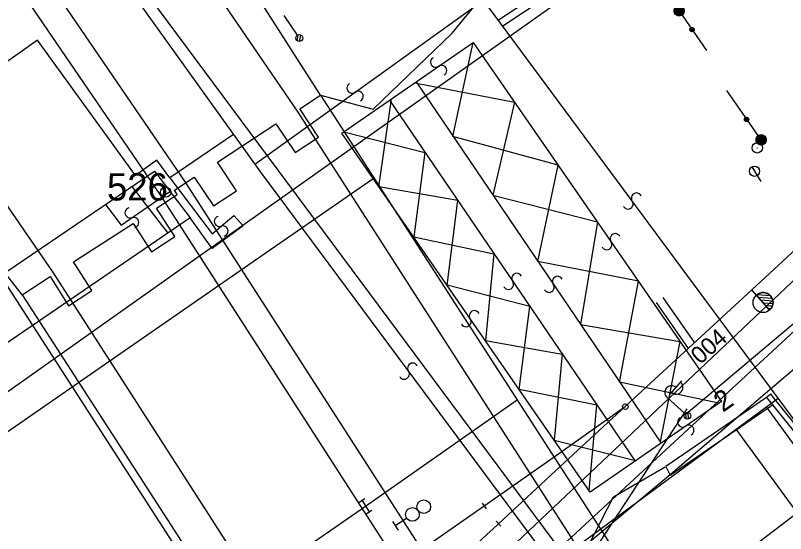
# Model space of a CAD drawing. Extents: x -469926 to -462499, y -1098642 to -1092733.
# Drawn here: x -469737.4 to -469681, y -1098424.7 to -1098386.8 of the extents above; entities that cross this region are included whole.
import ezdxf

# ---------------------------------------------------------------- set-up
doc = ezdxf.new("R2010")
doc.units = 0
for name, color, linetype in [('Vrstva 1', 7, 'Continuous'), ('Vrstva 10', 7, 'Continuous'), ('Vrstva 11', 7, 'Continuous'), ('Vrstva 13', 7, 'Continuous'), ('Vrstva 16', 7, 'Continuous'), ('Vrstva 17', 7, 'Continuous'), ('Vrstva 18', 7, 'Continuous'), ('Vrstva 24', 7, 'Continuous'), ('Vrstva 3', 7, 'Continuous'), ('Vrstva 44', 7, 'Continuous'), ('Vrstva 50', 7, 'Continuous'), ('Vrstva 51', 7, 'Continuous'), ('Vrstva 52', 7, 'Continuous'), ('Vrstva 6', 7, 'Continuous'), ('Vrstva 62', 7, 'Continuous'), ('Vrstva 63', 7, 'Continuous'), ('Vrstva 7', 7, 'Continuous'), ('Vrstva 8', 7, 'Continuous'), ('Vrstva 9', 7, 'Continuous')]:
    doc.layers.add(name, color=color, linetype=linetype)

# ---------------------------------------------------------------- blocks, each defined once
blk = doc.blocks.new('TECKA')
at = {"layer": 'Vrstva 63'}
for p, q in [((-0.314, 0.01), (0.17, 0.264)), ((-0.314, -0.004), (0.183, 0.256)), ((-0.314, -0.018), (0.194, 0.247)), ((-0.313, 0.024), (0.158, 0.271)), ((-0.313, -0.031), (0.204, 0.239)), ((-0.311, 0.04), (0.145, 0.278)), ((-0.31, 0.055), (0.131, 0.286)), ((-0.31, -0.045), (0.213, 0.231)), ((-0.308, -0.058), (0.223, 0.221)), ((-0.306, 0.07), (0.116, 0.291)), ((-0.306, -0.07), (0.233, 0.211)), ((-0.302, 0.087), (0.1, 0.298)), ((-0.302, -0.083), (0.241, 0.202)), ((-0.299, -0.095), (0.248, 0.192)), ((-0.297, 0.104), (0.083, 0.303)), ((-0.295, -0.107), (0.256, 0.182)), ((-0.291, -0.119), (0.263, 0.171)), ((-0.29, 0.122), (0.065, 0.308)), ((-0.286, -0.131), (0.27, 0.161)), ((-0.281, 0.14), (0.045, 0.311)), ((-0.28, -0.142), (0.276, 0.149)), ((-0.274, -0.152), (0.282, 0.139)), ((-0.271, 0.16), (0.022, 0.313)), ((-0.268, -0.164), (0.287, 0.127)), ((-0.262, -0.174), (0.292, 0.116)), ((-0.257, 0.182), (-0.004, 0.314)), ((-0.255, -0.185), (0.297, 0.104)), ((-0.246, -0.195), (0.3, 0.092)), ((-0.239, -0.204), (0.304, 0.08)), ((-0.238, 0.205), (-0.034, 0.312)), ((-0.23, -0.214), (0.307, 0.067)), ((-0.221, -0.223), (0.309, 0.054)), ((-0.211, -0.233), (0.311, 0.041)), ((-0.209, 0.234), (-0.073, 0.306)), ((-0.201, -0.241), (0.313, 0.028)), ((-0.19, -0.25), (0.313, 0.014)), ((-0.179, -0.258), (0.314, 0)), ((-0.167, -0.266), (0.314, -0.014)), ((-0.155, -0.273), (0.313, -0.029)), ((-0.141, -0.281), (0.311, -0.044)), ((-0.127, -0.287), (0.308, -0.059)), ((-0.112, -0.293), (0.306, -0.075)), ((-0.096, -0.299), (0.301, -0.091)), ((-0.078, -0.305), (0.295, -0.109)), ((-0.06, -0.308), (0.287, -0.127)), ((-0.039, -0.312), (0.278, -0.145)), ((-0.016, -0.314), (0.267, -0.165)), ((0.011, -0.314), (0.253, -0.187)), ((0.042, -0.311), (0.231, -0.212)), ((0.088, -0.301), (0.198, -0.244))]:
    blk.add_line(p, q, dxfattribs=at)
blk.add_circle((0, 0), 0.314, dxfattribs=at)
blk = doc.blocks.new('1T')
at = {"layer": 'Vrstva 63'}
for points in [[(-0.742, 0.071), (0.284, 0.69), (0.359, 0.656), (-0.747, -0.023)], [(-0.747, -0.023), (0.359, 0.656), (0.442, 0.605), (-0.743, -0.101)], [(-0.743, -0.101), (0.442, 0.605), (0.522, 0.54), (-0.722, -0.19)], [(-0.729, 0.159), (0.185, 0.722), (0.284, 0.69), (-0.742, 0.071)], [(-0.711, 0.221), (0.057, 0.744), (0.185, 0.722), (-0.729, 0.159)], [(-0.722, -0.19), (0.522, 0.54), (0.588, 0.461), (-0.688, -0.302)], [(-0.689, 0.294), (-0.011, 0.749), (0.057, 0.744), (-0.711, 0.221)], [(-0.669, 0.331), (-0.149, 0.733), (-0.011, 0.749), (-0.689, 0.294)], [(-0.688, -0.302), (0.588, 0.461), (0.666, 0.341), (-0.639, -0.386)], [(-0.627, 0.403), (-0.222, 0.714), (-0.149, 0.733), (-0.669, 0.331)], [(-0.639, -0.386), (0.666, 0.341), (0.712, 0.224), (-0.567, -0.488)], [(-0.579, 0.472), (-0.315, 0.675), (-0.222, 0.714), (-0.627, 0.403)], [(-0.526, 0.533), (-0.413, 0.624), (-0.315, 0.675), (-0.579, 0.472)], [(-0.567, -0.488), (0.712, 0.224), (0.742, 0.112), (-0.488, -0.564)], [(-0.488, -0.564), (0.742, 0.112), (0.748, -0.042), (-0.405, -0.629)], [(-0.405, -0.629), (0.748, -0.042), (0.729, -0.175), (-0.317, -0.679)], [(-0.317, -0.679), (0.729, -0.175), (0.698, -0.275), (-0.206, -0.718)], [(-0.206, -0.718), (0.698, -0.275), (0.651, -0.37), (-0.114, -0.74)], [(-0.114, -0.74), (0.651, -0.37), (0.592, -0.458), (-0.048, -0.747)], [(-0.048, -0.747), (0.592, -0.458), (0.536, -0.524), (0.037, -0.747)], [(0.037, -0.747), (0.536, -0.524), (0.449, -0.597), (0.138, -0.739)], [(0.138, -0.739), (0.449, -0.597), (0.384, -0.644), (0.25, -0.702)], [(0.25, -0.702), (0.384, -0.644), (0.295, -0.692), (0.293, -0.693)]]:
    blk.add_lwpolyline(points, close=True, dxfattribs=at)
blk.add_circle((0, 0), 0.75, dxfattribs=at)

msp = doc.modelspace()

# ---------------------------------------------------------------- linework, layer by layer
at = {"layer": 'Vrstva 1'}
for p, q in [((-469737.37, -1098373.25), (-469719.427, -1098398.239)), ((-469702.024, -1098387.096), (-469684.116, -1098375.139)), ((-469690.818, -1098380.294), (-469701.688, -1098387.55)), ((-469677.86, -1098419.76), (-469705.089, -1098382.953)), ((-469719.856, -1098397.642), (-469703.104, -1098385.636)), ((-469735.772, -1098388.577), (-469743.55, -1098394.066)), ((-469728.579, -1098398.489), (-469735.772, -1098388.577)), ((-469713.472, -1098395.382), (-469703.864, -1098388.739)), ((-469705.347, -1098395.619), (-469703.864, -1098388.739)), ((-469703.864, -1098388.739), (-469685.69, -1098415.02)), ((-469708.142, -1098391.697), (-469700.831, -1098393.125)), ((-469708.05, -1098391.634), (-469690.112, -1098418.078)), ((-469710.762, -1098399.302), (-469709.851, -1098392.878)), ((-469709.991, -1098392.975), (-469692.021, -1098419.398)), ((-469700.831, -1098393.125), (-469702.426, -1098399.924)), ((-469721.404, -1098395.486), (-469726.075, -1098398.649)), ((-469695.298, -1098421.664), (-469713.472, -1098395.382)), ((-469713.328, -1098395.283), (-469707.399, -1098396.786)), ((-469697.649, -1098397.726), (-469705.347, -1098395.619)), ((-469707.399, -1098396.786), (-469708.218, -1098402.98)), ((-469727.034, -1098397.37), (-469728.579, -1098398.489)), ((-469726.075, -1098398.649), (-469727.034, -1098397.37)), ((-469699.128, -1098404.787), (-469697.649, -1098397.726)), ((-469748.213, -1098412.429), (-469727.192, -1098398.168)), ((-469727.192, -1098398.168), (-469724.581, -1098401.578)), ((-469726.075, -1098398.649), (-469722.985, -1098402.752)), ((-469719.427, -1098398.239), (-469693.38, -1098433.29)), ((-469729.641, -1098402.112), (-469726.063, -1098399.642)), ((-469728.855, -1098399.296), (-469726.217, -1098402.694)), ((-469705, -1098400.314), (-469710.762, -1098399.302)), ((-469705.782, -1098406.503), (-469705, -1098400.314)), ((-469702.426, -1098399.924), (-469694.776, -1098401.881)), ((-469730.787, -1098400.607), (-469729.641, -1098402.112)), ((-469722.985, -1098402.752), (-469721.387, -1098401.42)), ((-469721.387, -1098401.42), (-469720.694, -1098402.166)), ((-469724.581, -1098401.578), (-469745.839, -1098416.074)), ((-469722.985, -1098403.818), (-469724.581, -1098401.578)), ((-469694.776, -1098401.881), (-469696.009, -1098409.385)), ((-469720.694, -1098402.166), (-469722.985, -1098403.818)), ((-469708.218, -1098402.98), (-469702.348, -1098404.213)), ((-469702.348, -1098404.213), (-469702.971, -1098410.567)), ((-469691.774, -1098406.223), (-469699.128, -1098404.787)), ((-469699.728, -1098408.066), (-469705.782, -1098406.503)), ((-469693.152, -1098413.596), (-469691.774, -1098406.223)), ((-469700.494, -1098414.15), (-469699.728, -1098408.066)), ((-469696.009, -1098409.385), (-469688.73, -1098410.623)), ((-469702.971, -1098410.567), (-469697.35, -1098411.563)), ((-469688.73, -1098410.623), (-469690.189, -1098417.965)), ((-469697.35, -1098411.563), (-469697.938, -1098417.846)), ((-469685.876, -1098415.149), (-469693.152, -1098413.596)), ((-469694.813, -1098415.292), (-469700.494, -1098414.15)), ((-469698.086, -1098426.957), (-469681.552, -1098414.769)), ((-469695.385, -1098421.538), (-469694.813, -1098415.292)), ((-469685.69, -1098415.02), (-469695.298, -1098421.664)), ((-469682.413, -1098415.403), (-469643.136, -1098469.716)), ((-469684.638, -1098417.044), (-469644.652, -1098471.991)), ((-469697.938, -1098417.846), (-469692.078, -1098419.315))]:
    msp.add_line(p, q, dxfattribs=at)
at = {"layer": 'Vrstva 10'}
msp.add_lwpolyline([(-469674.733, -1098418.222), (-469677.463, -1098420.356), (-469677.12, -1098420.87), (-469693.38, -1098433.29), (-469665.98, -1098471.6), (-469664.75, -1098473.16), (-469677.56, -1098480.77), (-469693.89, -1098490.89), (-469741.7, -1098494.01), (-469774.48, -1098513.68), (-469784.5, -1098519.73), (-469821.65, -1098542.28), (-469840.35, -1098553.83), (-469861.33, -1098566.96), (-469892.02, -1098573.54), (-469900, -1098575.209)], dxfattribs=at)
at = {"layer": 'Vrstva 13'}
for points in [[(-469763.962, -1098324.536), (-469751.004, -1098344.444), (-469731.569, -1098372.099), (-469716.706, -1098393.848), (-469692.473, -1098431.57), (-469671.434, -1098466.578)], [(-469772.308, -1098330.488), (-469758.726, -1098350.274), (-469739.606, -1098377.521), (-469724.954, -1098398.98), (-469700.591, -1098436.81), (-469690.24, -1098454.024), (-469679.97, -1098472.12), (-469672.527, -1098488.183)], [(-469774.521, -1098331.318), (-469760.612, -1098351.108), (-469741.313, -1098378.651), (-469726.809, -1098399.881), (-469702.022, -1098438.375), (-469691.989, -1098454.915), (-469681.791, -1098472.846), (-469672.527, -1098488.183)], [(-469782.398, -1098337.503), (-469767.608, -1098358.123), (-469749.198, -1098384.375), (-469734.614, -1098405.617), (-469710.22, -1098443.576), (-469700.74, -1098459.698), (-469691.232, -1098477.738), (-469676.77, -1098507.216), (-469668.208, -1098525.392)]]:
    msp.add_lwpolyline(points, dxfattribs=at)
at = {"layer": 'Vrstva 16'}
for p, q in [((-469683.097, -1098396.458), (-469683.047, -1098396.458)), ((-469683.471, -1098397.853), (-469682.815, -1098398.917)), ((-469726.403, -1098399.696), (-469726.353, -1098399.696)), ((-469712.89, -1098445.38), (-469738.79, -1098405.3))]:
    msp.add_line(p, q, dxfattribs=at)
for centre, radius in [((-469683.072, -1098396.458), 0.378), ((-469683.274, -1098398.172), 0.375), ((-469726.378, -1098399.696), 0.378)]:
    msp.add_circle(centre, radius, dxfattribs=at)
at = {"layer": 'Vrstva 18'}
for p, q in [((-469712.223, -1098422.381), (-469711.795, -1098422.123)), ((-469712.009, -1098422.252), (-469711.493, -1098423.108)), ((-469711.707, -1098423.237), (-469711.279, -1098422.979))]:
    msp.add_line(p, q, dxfattribs=at)
at = {"layer": 'Vrstva 24'}
for p, q in [((-469709.338, -1098424.438), (-469709.761, -1098423.816)), ((-469708.724, -1098423.566), (-469709.551, -1098424.128))]:
    msp.add_line(p, q, dxfattribs=at)
for centre in [(-469707.484, -1098422.722), (-469708.311, -1098423.284)]:
    msp.add_circle(centre, 0.5, dxfattribs=at)
at = {"layer": 'Vrstva 3'}
for p, q in [((-469688.79, -1098386.421), (-469686.779, -1098389.325)), ((-469682.786, -1098395.869), (-469685.289, -1098392.254))]:
    msp.add_line(p, q, dxfattribs=at)
at = {"layer": 'Vrstva 44'}
for p, q in [((-469689.596, -1098420.485), (-469678.302, -1098410.849)), ((-469716.82, -1098443.141), (-469689.596, -1098420.485))]:
    msp.add_line(p, q, dxfattribs=at)
at = {"layer": 'Vrstva 50'}
msp.add_line((-469691.741, -1098381.611), (-469750.935, -1098423.513), dxfattribs=at)
at = {"layer": 'Vrstva 51'}
for p, q in [((-469688.266, -1098415.915), (-469667.57, -1098398.486)), ((-469695.49, -1098426.686), (-469688.21, -1098415.565))]:
    msp.add_line(p, q, dxfattribs=at)
for centre, radius, start, end in [((-469706.616, -1098390.185), 0.376, 119.3604, 305.6715), ((-469706.174, -1098390.794), 0.377, 298.6843, 126.3475), ((-469712.736, -1098392.076), 0.376, 119.3604, 305.6715), ((-469712.293, -1098392.685), 0.377, 298.6843, 126.3475), ((-469691.911, -1098400.134), 0.377, 27.3443, 215.0075), ((-469728.981, -1098401.214), 0.376, 103.5904, 289.9015), ((-469692.53, -1098400.562), 0.376, 208.0204, 34.3315), ((-469728.721, -1098401.921), 0.377, 282.9143, 110.5775), ((-469722.444, -1098401.84), 0.376, 103.5904, 289.9015), ((-469722.184, -1098402.547), 0.377, 282.9143, 110.5775), ((-469693.467, -1098403.111), 0.377, 27.3443, 215.0075), ((-469694.087, -1098403.54), 0.376, 208.0204, 34.3315), ((-469700.667, -1098406.016), 0.377, 27.3443, 215.0075), ((-469697.692, -1098406.233), 0.377, 27.3443, 215.0075), ((-469701.286, -1098406.444), 0.376, 208.0204, 34.3315), ((-469698.311, -1098406.661), 0.376, 208.0204, 34.3315), ((-469703.773, -1098408.745), 0.377, 27.3443, 215.0075), ((-469704.393, -1098409.174), 0.376, 208.0204, 34.3315), ((-469708.293, -1098412.59), 0.377, 27.3443, 215.0075), ((-469708.912, -1098413.019), 0.376, 208.0204, 34.3315), ((-469688.528, -1098416.525), 0.376, 119.3604, 305.6715), ((-469688.086, -1098417.134), 0.377, 298.6843, 126.3475)]:
    msp.add_arc(centre, radius, start, end, dxfattribs=at)
at = {"layer": 'Vrstva 52'}
msp.add_line((-469700.691, -1098425.335), (-469673.521, -1098399.655), dxfattribs=at)
at = {"layer": 'Vrstva 6'}
for p, q in [((-469716.736, -1098388.214), (-469717.71, -1098386.76)), ((-469716.755, -1098388.616), (-469716.67, -1098388.184)), ((-469716.575, -1098388.671), (-469716.482, -1098388.2)), ((-469715.049, -1098392.607), (-469690.872, -1098430.049)), ((-469736.889, -1098407.208), (-469712.667, -1098444.686)), ((-469689.446, -1098414.477), (-469688.585, -1098413.503)), ((-469688.366, -1098415.898), (-469689.678, -1098414.74)), ((-469697.488, -1098419.792), (-469692.732, -1098415.399)), ((-469688.283, -1098416.292), (-469688.31, -1098415.852)), ((-469688.094, -1098416.299), (-469688.124, -1098415.82))]:
    msp.add_line(p, q, dxfattribs=at)
for points in [[(-469715.049, -1098392.607), (-469729.233, -1098370.422), (-469748.889, -1098342.43), (-469762.519, -1098322.744)], [(-469736.889, -1098407.208), (-469739.059, -1098404.464), (-469739.355, -1098403.939), (-469751.541, -1098385.815), (-469770.088, -1098359.48), (-469784.887, -1098339.476)], [(-469697.944, -1098419.069), (-469692.732, -1098415.399), (-469683.468, -1098406.843), (-469674.709, -1098398.753), (-469665.435, -1098390.215)], [(-469736.889, -1098407.208), (-469734.844, -1098405.871), (-469733.483, -1098408.014), (-469731.788, -1098406.892), (-469733.131, -1098404.812), (-469728.76, -1098401.991), (-469727.409, -1098404.069), (-469725.705, -1098402.957), (-469727.056, -1098400.875), (-469727.056, -1098400.875), (-469725.543, -1098399.877), (-469725.742, -1098399.553), (-469724.296, -1098398.615), (-469722.878, -1098400.712), (-469721.19, -1098399.601), (-469722.573, -1098397.497), (-469718.307, -1098394.692), (-469716.899, -1098396.789), (-469715.194, -1098395.675), (-469716.546, -1098393.599), (-469715.049, -1098392.607)], [(-469732.759, -1098413.624), (-469719.011, -1098404.115), (-469711.127, -1098398.659)], [(-469781.481, -1098447.381), (-469773.263, -1098441.687), (-469745.737, -1098422.602), (-469732.759, -1098413.624)], [(-469722.211, -1098429.941), (-469711.751, -1098422.68), (-469700.649, -1098414.896)], [(-469719.503, -1098434.124), (-469703.058, -1098422.67), (-469697.944, -1098419.069)], [(-469702.013, -1098423.971), (-469697.488, -1098419.792)]]:
    msp.add_lwpolyline(points, dxfattribs=at)
for centre in [(-469716.597, -1098388.422), (-469716.597, -1098388.422), (-469688.179, -1098416.064), (-469688.179, -1098416.064)]:
    msp.add_circle(centre, 0.25, dxfattribs=at)
for centre, start, end in [((-469689.347, -1098414.365), 48.5379, 228.5379), ((-469689.011, -1098413.995), 227.8353, 49.2405)]:
    msp.add_arc(centre, 0.5, start, end, dxfattribs=at)
msp.add_spline([(-469715.063, -1098435.53), (-469708.714, -1098430.068), (-469702.013, -1098423.971)], degree=3, dxfattribs=at)
at = {"layer": 'Vrstva 62'}
for p, q in [((-469689.988, -1098407.421), (-469687.671, -1098410.725)), ((-469690.48, -1098407.766), (-469688.117, -1098411.137))]:
    msp.add_line(p, q, dxfattribs=at)
for points in [[(-469715.049, -1098392.607), (-469711.199, -1098393.615), (-469705.408, -1098388.06), (-469701.011, -1098382.688), (-469701.538, -1098369.105), (-469715.201, -1098347.784), (-469726.046, -1098332.246), (-469744.364, -1098309.792)], [(-469715.049, -1098392.607), (-469729.233, -1098370.422), (-469748.889, -1098342.43), (-469760.978, -1098320.445)], [(-469717.511, -1098442.667), (-469702.199, -1098430.078), (-469675.739, -1098405.587), (-469665.219, -1098396.812)], [(-469689.764, -1098419.775), (-469689.443, -1098420.41), (-469681.956, -1098415.273), (-469677.695, -1098420.564), (-469677.375, -1098420.335), (-469682.082, -1098414.478), (-469682.394, -1098414.729), (-469689.764, -1098419.775)], [(-469682.394, -1098414.729), (-469681.956, -1098415.273)], [(-469634.83, -1098501.405), (-469646.98, -1098484.972), (-469663.738, -1098463.806), (-469676.306, -1098448.276), (-469679.643, -1098447.365), (-469690.167, -1098430.139), (-469690.872, -1098430.049), (-469692.437, -1098431.019), (-469693.547, -1098429.231), (-469695.255, -1098430.362), (-469695.845, -1098426.357), (-469693.604, -1098422.006), (-469689.811, -1098419.797)]]:
    msp.add_lwpolyline(points, dxfattribs=at)
at = {"layer": 'Vrstva 8'}
for p, q in [((-469734.513, -1098376.078), (-469689.783, -1098436.28)), ((-469683.131, -1098407.231), (-469683.468, -1098406.843)), ((-469683.13, -1098407.231), (-469682.166, -1098408.332)), ((-469683.13, -1098407.231), (-469683.13, -1098407.231)), ((-469682.166, -1098408.332), (-469683.13, -1098407.231)), ((-469683.085, -1098407.197), (-469682.138, -1098407.259)), ((-469682.991, -1098407.391), (-469681.994, -1098407.457)), ((-469682.816, -1098407.59), (-469681.93, -1098407.649)), ((-469682.641, -1098407.789), (-469681.92, -1098407.838)), ((-469682.466, -1098407.989), (-469681.96, -1098408.022)), ((-469682.291, -1098408.189), (-469682.053, -1098408.204)), ((-469703.202, -1098422.466), (-469702.914, -1098422.874)), ((-469702.183, -1098423.787), (-469701.843, -1098424.155))]:
    msp.add_line(p, q, dxfattribs=at)
for centre, radius in [((-469682.645, -1098407.784), 0.731), ((-469692.732, -1098415.399), 0.2)]:
    msp.add_circle(centre, radius, dxfattribs=at)
msp.add_arc((-469682.648, -1098407.782), 0.732, 311.2209, 131.1817, dxfattribs=at)

# ---------------------------------------------------------------- block references
at = {"layer": 'Vrstva 11', "xscale": 0.5000000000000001, "yscale": 0.4999999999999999, "rotation": 34.69559488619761}
for name, p in [('1T', (-469688.79, -1098386.421)), ('TECKA', (-469687.84, -1098387.797)), ('TECKA', (-469683.854, -1098394.372)), ('1T', (-469682.786, -1098395.869))]:
    msp.add_blockref(name, p, dxfattribs=at)

# ---------------------------------------------------------------- texts
at = {"layer": 'Vrstva 17'}
msp.add_text('526  ', height=1.998, dxfattribs=at).set_placement((-469730.676, -1098400.31))
at = {"layer": 'Vrstva 7'}
msp.add_text('2', height=1.5, rotation=35.1223, dxfattribs=at).set_placement((-469685.588, -1098415.855))
at = {"layer": 'Vrstva 9'}
msp.add_text('004', height=1.25, rotation=41.3648, dxfattribs=at).set_placement((-469687.256, -1098412.358))

doc.saveas('drawing.dxf')
